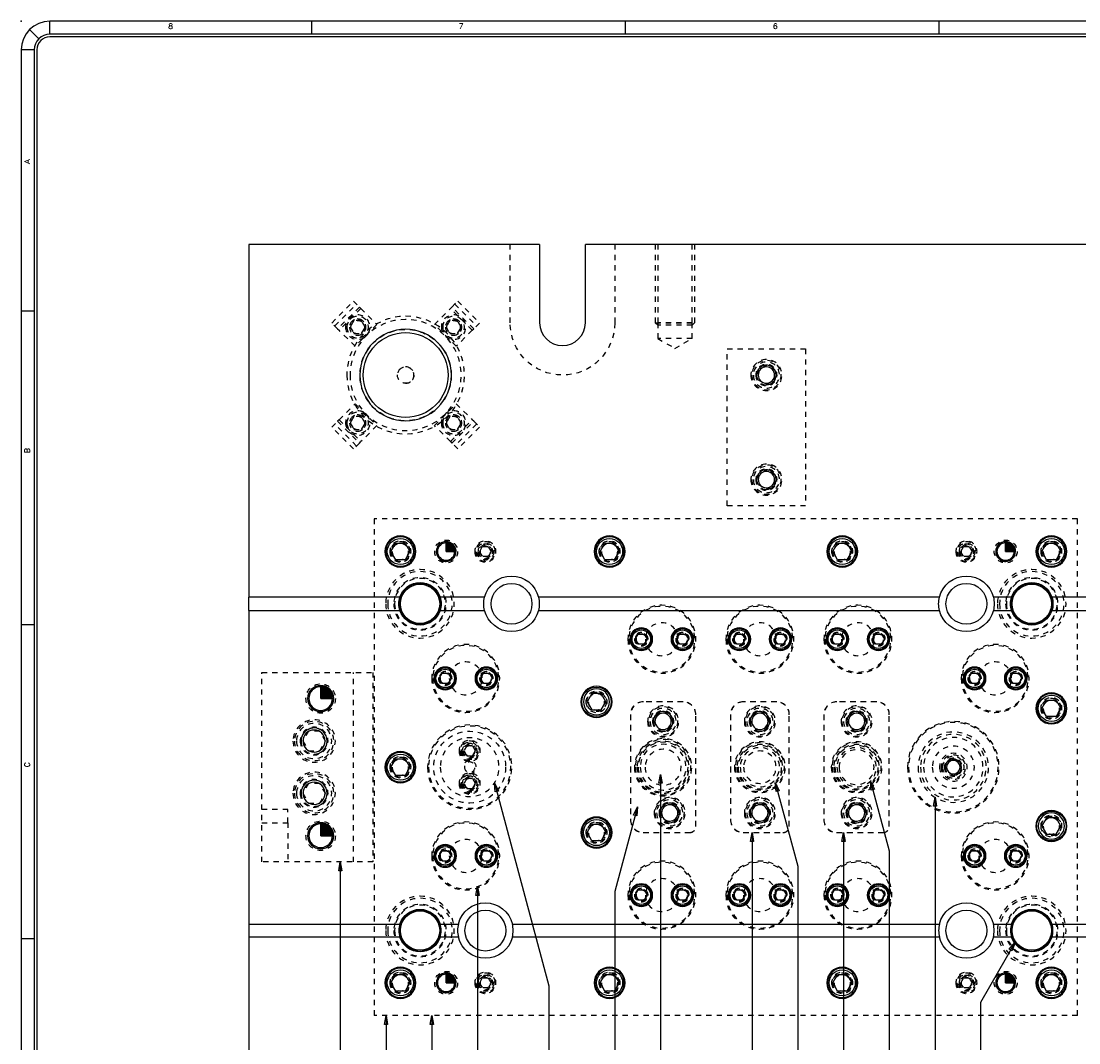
# Model space of a CAD drawing. Header units: inches. Extents: x 3 to 351, y 4 to 271.
# Tile 301 of 530: x 125 to 145, y 220 to 240. Entities that reach past the tile are written whole.
import ezdxf
from ezdxf.enums import TextEntityAlignment as Align

# ---------------------------------------------------------------- set-up
doc = ezdxf.new("R2010")
doc.units = ezdxf.units.IN
doc.header["$LTSCALE"] = 0.5
doc.header["$MEASUREMENT"] = 0
doc.linetypes.add('HIDDEN', pattern=[0.225, 0.15, -0.075])
for name, color, linetype in [('DSS', 7, 'Continuous'), ('DST', 7, 'Continuous'), ('MFB', 7, 'Continuous'), ('PLOTVIEW1', 7, 'Continuous')]:
    doc.layers.add(name, color=color, linetype=linetype)
doc.styles.add('VERO5-RomanD', font='romand__.ttf')

# ---------------------------------------------------------------- blocks, each defined once
blk = doc.blocks.new('ArrowheadClosed')
at = {"color": 0}
for p, q in [((0, 0), (-1, 0.18)), ((-1, 0.18), (-1, -0.18)), ((-1, -0.18), (0, 0))]:
    blk.add_line(p, q, dxfattribs=at)

msp = doc.modelspace()

# ---------------------------------------------------------------- linework, layer by layer
at = {"layer": 'DSS', "color": 56, "linetype": 'Continuous'}
for p, q in [((137.43, 225.341), (137.43, 212.853)), ((139.624, 225.185), (140.053, 223.583)), ((141.446, 225.213), (141.803, 223.881)), ((142.68, 224.904), (142.68, 212.853)), ((136.989, 224.719), (136.555, 223.099)), ((139.18, 224.228), (139.18, 212.853)), ((140.93, 224.228), (140.93, 212.853)), ((141.803, 223.881), (141.803, 212.853)), ((131.305, 223.666), (131.305, 212.853)), ((140.053, 223.583), (140.053, 212.853)), ((133.93, 223.193), (133.93, 212.853)), ((136.555, 223.099), (136.555, 212.853)), ((144.211, 222.128), (143.547, 220.978)), ((143.547, 220.978), (143.547, 212.853)), ((132.18, 220.728), (132.18, 212.853)), ((133.055, 220.728), (133.055, 212.853))]:
    msp.add_line(p, q, dxfattribs=at)
at = {"layer": 'DST', "color": 254, "linetype": 'Continuous'}
for p, q in [((135.118, 235.478), (129.555, 235.478)), ((129.555, 235.478), (129.555, 228.728)), ((135.118, 235.478), (135.118, 233.978)), ((135.993, 233.978), (135.993, 235.478)), ((153.118, 235.478), (135.993, 235.478)), ((132.444, 228.728), (129.555, 228.728)), ((129.555, 228.478), (129.555, 228.728)), ((134.064, 228.728), (133.217, 228.728)), ((142.764, 228.728), (135.097, 228.728)), ((144.144, 228.728), (143.797, 228.728)), ((145.944, 228.728), (144.917, 228.728)), ((129.555, 228.478), (132.444, 228.478)), ((129.555, 228.478), (129.555, 222.478)), ((133.217, 228.478), (134.064, 228.478)), ((135.097, 228.478), (142.764, 228.478)), ((143.797, 228.478), (144.144, 228.478)), ((144.917, 228.478), (145.944, 228.478)), ((129.555, 222.478), (132.444, 222.478)), ((129.555, 222.478), (129.555, 222.228)), ((133.217, 222.478), (133.564, 222.478)), ((134.597, 222.478), (142.764, 222.478)), ((143.797, 222.478), (144.144, 222.478)), ((144.917, 222.478), (145.944, 222.478)), ((129.555, 222.228), (129.555, 215.478)), ((132.444, 222.228), (129.555, 222.228)), ((133.564, 222.228), (133.217, 222.228)), ((142.764, 222.228), (134.597, 222.228)), ((144.144, 222.228), (143.797, 222.228)), ((145.944, 222.228), (144.917, 222.228))]:
    msp.add_line(p, q, dxfattribs=at)
at = {"layer": 'DST', "color": 254, "linetype": 'HIDDEN'}
for p, q in [((134.555, 233.978), (134.555, 235.478)), ((136.555, 235.478), (136.555, 233.978)), ((137.33, 235.478), (137.33, 233.978)), ((137.377, 235.478), (137.377, 233.978)), ((138.034, 233.978), (138.034, 235.478)), ((138.08, 235.478), (138.08, 233.978)), ((131.142, 233.974), (131.56, 234.392)), ((131.198, 233.918), (131.616, 234.336)), ((131.671, 234.28), (131.254, 233.863)), ((131.699, 234.252), (131.282, 233.835)), ((131.56, 234.392), (131.671, 234.28)), ((131.699, 234.252), (131.671, 234.28)), ((131.699, 234.252), (132.005, 233.946)), ((133.106, 233.946), (133.412, 234.252)), ((133.44, 234.28), (133.412, 234.252)), ((133.829, 233.835), (133.412, 234.252)), ((133.44, 234.28), (133.551, 234.392)), ((133.857, 233.863), (133.44, 234.28)), ((133.495, 234.336), (133.913, 233.918)), ((133.551, 234.392), (133.969, 233.974)), ((131.254, 233.863), (131.142, 233.974)), ((131.254, 233.863), (131.282, 233.835)), ((131.566, 234.02), (131.494, 233.895)), ((131.494, 233.895), (131.566, 233.77)), ((131.711, 234.02), (131.566, 234.02)), ((132.005, 233.946), (131.588, 233.529)), ((131.783, 233.895), (131.711, 234.02)), ((131.711, 233.77), (131.783, 233.895)), ((133.523, 233.529), (133.106, 233.946)), ((133.4, 234.02), (133.328, 233.895)), ((133.328, 233.895), (133.4, 233.77)), ((133.545, 234.02), (133.4, 234.02)), ((133.617, 233.895), (133.545, 234.02)), ((133.545, 233.77), (133.617, 233.895)), ((133.829, 233.835), (133.857, 233.863)), ((133.969, 233.974), (133.857, 233.863)), ((137.33, 233.978), (138.08, 233.978)), ((137.377, 233.932), (137.33, 233.978)), ((138.034, 233.978), (137.377, 233.978)), ((137.377, 233.978), (137.377, 233.678)), ((138.034, 233.932), (137.377, 233.932)), ((138.034, 233.678), (138.034, 233.978)), ((138.034, 233.932), (138.08, 233.978)), ((131.588, 233.529), (131.282, 233.835)), ((131.566, 233.77), (131.711, 233.77)), ((133.4, 233.77), (133.545, 233.77)), ((133.829, 233.835), (133.523, 233.529)), ((137.377, 233.678), (137.705, 233.489)), ((138.034, 233.678), (137.377, 233.678)), ((137.705, 233.489), (138.034, 233.678)), ((138.705, 230.478), (138.705, 233.478)), ((138.705, 233.478), (140.205, 233.478)), ((140.205, 233.478), (140.205, 230.478)), ((139.455, 233.159), (139.299, 233.069)), ((139.299, 233.069), (139.299, 232.888)), ((139.612, 233.069), (139.455, 233.159)), ((139.612, 232.888), (139.612, 233.069)), ((139.299, 232.888), (139.455, 232.798)), ((139.455, 232.798), (139.612, 232.888)), ((131.282, 232.122), (131.588, 232.428)), ((131.588, 232.428), (132.005, 232.011)), ((133.106, 232.011), (133.523, 232.428)), ((133.523, 232.428), (133.829, 232.122)), ((131.142, 231.983), (131.254, 232.094)), ((131.616, 231.621), (131.198, 232.039)), ((131.282, 232.122), (131.254, 232.094)), ((131.254, 232.094), (131.671, 231.677)), ((131.282, 232.122), (131.699, 231.705)), ((131.566, 232.186), (131.494, 232.061)), ((131.494, 232.061), (131.566, 231.936)), ((131.711, 232.186), (131.566, 232.186)), ((131.783, 232.061), (131.711, 232.186)), ((131.711, 231.936), (131.783, 232.061)), ((133.4, 232.186), (133.328, 232.061)), ((133.328, 232.061), (133.4, 231.936)), ((133.545, 232.186), (133.4, 232.186)), ((133.412, 231.705), (133.829, 232.122)), ((133.44, 231.677), (133.857, 232.094)), ((133.913, 232.039), (133.495, 231.621)), ((133.617, 232.061), (133.545, 232.186)), ((133.545, 231.936), (133.617, 232.061)), ((133.857, 232.094), (133.829, 232.122)), ((133.857, 232.094), (133.969, 231.983)), ((131.56, 231.565), (131.142, 231.983)), ((131.566, 231.936), (131.711, 231.936)), ((132.005, 232.011), (131.699, 231.705)), ((133.412, 231.705), (133.106, 232.011)), ((133.4, 231.936), (133.545, 231.936)), ((133.969, 231.983), (133.551, 231.565)), ((131.671, 231.677), (131.56, 231.565)), ((131.671, 231.677), (131.699, 231.705)), ((133.412, 231.705), (133.44, 231.677)), ((133.551, 231.565), (133.44, 231.677)), ((139.455, 231.159), (139.299, 231.069)), ((139.299, 231.069), (139.299, 230.888)), ((139.612, 231.069), (139.455, 231.159)), ((139.612, 230.888), (139.612, 231.069)), ((139.299, 230.888), (139.455, 230.798)), ((139.455, 230.798), (139.612, 230.888)), ((140.205, 230.478), (138.705, 230.478)), ((145.405, 230.228), (131.955, 230.228)), ((131.955, 230.228), (131.955, 220.728)), ((145.405, 220.728), (145.405, 230.228)), ((133.972, 229.603), (134.026, 229.697)), ((134.026, 229.51), (133.972, 229.603)), ((134.026, 229.697), (134.135, 229.697)), ((134.135, 229.697), (134.189, 229.603)), ((134.189, 229.603), (134.135, 229.51)), ((143.172, 229.603), (143.226, 229.697)), ((143.226, 229.51), (143.172, 229.603)), ((143.226, 229.697), (143.335, 229.697)), ((143.335, 229.697), (143.389, 229.603)), ((143.389, 229.603), (143.335, 229.51)), ((134.135, 229.51), (134.026, 229.51)), ((143.335, 229.51), (143.226, 229.51)), ((129.805, 223.666), (129.805, 227.291)), ((129.805, 227.291), (131.93, 227.291)), ((131.555, 223.666), (131.555, 227.291)), ((131.93, 227.291), (131.93, 223.666)), ((137.865, 226.728), (137.095, 226.728)), ((137.855, 226.728), (137.105, 226.728)), ((139.653, 226.728), (139.008, 226.728)), ((139.643, 226.728), (139.018, 226.728)), ((141.565, 226.728), (140.795, 226.728)), ((141.555, 226.728), (140.805, 226.728)), ((136.855, 226.488), (136.855, 224.468)), ((136.855, 226.478), (136.855, 224.478)), ((137.39, 226.51), (137.3, 226.353)), ((137.571, 226.51), (137.39, 226.51)), ((137.661, 226.353), (137.571, 226.51)), ((138.105, 224.343), (138.105, 226.488)), ((138.105, 224.353), (138.105, 226.478)), ((138.768, 226.488), (138.768, 224.468)), ((138.768, 226.478), (138.768, 224.478)), ((139.24, 226.51), (139.15, 226.353)), ((139.421, 226.51), (139.24, 226.51)), ((139.511, 226.353), (139.421, 226.51)), ((139.893, 224.343), (139.893, 226.488)), ((139.893, 224.353), (139.893, 226.478)), ((140.555, 226.488), (140.555, 224.468)), ((140.555, 226.478), (140.555, 224.478)), ((141.09, 226.51), (141, 226.353)), ((141.271, 226.51), (141.09, 226.51)), ((141.361, 226.353), (141.271, 226.51)), ((141.805, 224.343), (141.805, 226.488)), ((141.805, 224.353), (141.805, 226.478)), ((130.697, 226.166), (130.589, 225.978)), ((130.914, 226.166), (130.697, 226.166)), ((131.022, 225.978), (130.914, 226.166)), ((137.3, 226.353), (137.39, 226.197)), ((137.39, 226.197), (137.571, 226.197)), ((137.571, 226.197), (137.661, 226.353)), ((139.15, 226.353), (139.24, 226.197)), ((139.24, 226.197), (139.421, 226.197)), ((139.421, 226.197), (139.511, 226.353)), ((141, 226.353), (141.09, 226.197)), ((141.09, 226.197), (141.271, 226.197)), ((141.271, 226.197), (141.361, 226.353)), ((130.589, 225.978), (130.697, 225.791)), ((130.914, 225.791), (131.022, 225.978)), ((130.697, 225.791), (130.914, 225.791)), ((133.726, 225.885), (133.672, 225.791)), ((133.672, 225.791), (133.726, 225.697)), ((133.835, 225.885), (133.726, 225.885)), ((133.889, 225.791), (133.835, 225.885)), ((133.835, 225.697), (133.889, 225.791)), ((133.726, 225.697), (133.835, 225.697)), ((142.958, 225.603), (142.886, 225.478)), ((143.103, 225.603), (142.958, 225.603)), ((143.175, 225.478), (143.103, 225.603)), ((142.886, 225.478), (142.958, 225.353)), ((142.958, 225.353), (143.103, 225.353)), ((143.103, 225.353), (143.175, 225.478)), ((130.697, 225.166), (130.589, 224.978)), ((130.914, 225.166), (130.697, 225.166)), ((131.022, 224.978), (130.914, 225.166)), ((133.726, 225.26), (133.672, 225.166)), ((133.672, 225.166), (133.726, 225.072)), ((133.835, 225.26), (133.726, 225.26)), ((133.889, 225.166), (133.835, 225.26)), ((133.835, 225.072), (133.889, 225.166)), ((130.589, 224.978), (130.697, 224.791)), ((130.914, 224.791), (131.022, 224.978)), ((133.726, 225.072), (133.835, 225.072)), ((130.697, 224.791), (130.914, 224.791)), ((137.515, 224.76), (137.425, 224.603)), ((137.696, 224.76), (137.515, 224.76)), ((137.786, 224.603), (137.696, 224.76)), ((139.24, 224.76), (139.15, 224.603)), ((139.421, 224.76), (139.24, 224.76)), ((139.511, 224.603), (139.421, 224.76)), ((141.09, 224.76), (141, 224.603)), ((141.271, 224.76), (141.09, 224.76)), ((141.361, 224.603), (141.271, 224.76)), ((130.305, 224.666), (129.805, 224.666)), ((130.305, 224.416), (130.305, 224.666)), ((137.425, 224.603), (137.515, 224.447)), ((137.696, 224.447), (137.786, 224.603)), ((139.15, 224.603), (139.24, 224.447)), ((139.421, 224.447), (139.511, 224.603)), ((141, 224.603), (141.09, 224.447)), ((141.271, 224.447), (141.361, 224.603)), ((129.805, 224.416), (130.305, 224.416)), ((130.305, 224.416), (130.305, 223.666)), ((137.515, 224.447), (137.696, 224.447)), ((139.24, 224.447), (139.421, 224.447)), ((141.09, 224.447), (141.271, 224.447)), ((137.095, 224.228), (137.99, 224.228)), ((137.105, 224.228), (137.98, 224.228)), ((139.008, 224.228), (139.778, 224.228)), ((139.018, 224.228), (139.768, 224.228)), ((140.795, 224.228), (141.69, 224.228)), ((140.805, 224.228), (141.68, 224.228)), ((131.93, 223.666), (129.805, 223.666)), ((133.972, 221.353), (134.026, 221.447)), ((134.026, 221.26), (133.972, 221.353)), ((134.026, 221.447), (134.135, 221.447)), ((134.135, 221.447), (134.189, 221.353)), ((134.189, 221.353), (134.135, 221.26)), ((143.172, 221.353), (143.226, 221.447)), ((143.226, 221.26), (143.172, 221.353)), ((143.226, 221.447), (143.335, 221.447)), ((143.335, 221.447), (143.389, 221.353)), ((143.389, 221.353), (143.335, 221.26)), ((134.135, 221.26), (134.026, 221.26)), ((143.335, 221.26), (143.226, 221.26)), ((145.405, 220.728), (131.955, 220.728))]:
    msp.add_line(p, q, dxfattribs=at)
at = {"layer": 'DST', "color": 132, "linetype": 'Continuous'}
for p, q in [((132.275, 229.603), (132.365, 229.76)), ((132.365, 229.447), (132.275, 229.603)), ((132.365, 229.76), (132.546, 229.76)), ((132.546, 229.76), (132.636, 229.603)), ((132.636, 229.603), (132.546, 229.447)), ((136.275, 229.603), (136.365, 229.76)), ((136.365, 229.447), (136.275, 229.603)), ((136.365, 229.76), (136.546, 229.76)), ((136.546, 229.76), (136.636, 229.603)), ((136.636, 229.603), (136.546, 229.447)), ((140.725, 229.603), (140.815, 229.76)), ((140.815, 229.447), (140.725, 229.603)), ((140.815, 229.76), (140.996, 229.76)), ((140.996, 229.76), (141.086, 229.603)), ((141.086, 229.603), (140.996, 229.447)), ((144.725, 229.603), (144.815, 229.76)), ((144.815, 229.447), (144.725, 229.603)), ((144.815, 229.76), (144.996, 229.76)), ((144.996, 229.76), (145.086, 229.603)), ((145.086, 229.603), (144.996, 229.447)), ((132.546, 229.447), (132.365, 229.447)), ((136.546, 229.447), (136.365, 229.447)), ((140.996, 229.447), (140.815, 229.447)), ((144.996, 229.447), (144.815, 229.447)), ((136.948, 227.926), (137.005, 228.024)), ((137.005, 228.024), (137.119, 228.024)), ((137.119, 228.024), (137.175, 227.926)), ((137.736, 227.926), (137.792, 228.024)), ((137.792, 228.024), (137.906, 228.024)), ((137.906, 228.024), (137.963, 227.926)), ((138.823, 227.926), (138.88, 228.024)), ((138.88, 228.024), (138.994, 228.024)), ((138.994, 228.024), (139.05, 227.926)), ((139.611, 227.926), (139.667, 228.024)), ((139.667, 228.024), (139.781, 228.024)), ((139.781, 228.024), (139.838, 227.926)), ((140.698, 227.926), (140.755, 228.024)), ((140.755, 228.024), (140.869, 228.024)), ((140.869, 228.024), (140.925, 227.926)), ((141.486, 227.926), (141.542, 228.024)), ((141.542, 228.024), (141.656, 228.024)), ((141.656, 228.024), (141.713, 227.926)), ((137.005, 227.828), (136.948, 227.926)), ((137.119, 227.828), (137.005, 227.828)), ((137.175, 227.926), (137.119, 227.828)), ((137.792, 227.828), (137.736, 227.926)), ((137.906, 227.828), (137.792, 227.828)), ((137.963, 227.926), (137.906, 227.828)), ((138.88, 227.828), (138.823, 227.926)), ((138.994, 227.828), (138.88, 227.828)), ((139.05, 227.926), (138.994, 227.828)), ((139.667, 227.828), (139.611, 227.926)), ((139.781, 227.828), (139.667, 227.828)), ((139.838, 227.926), (139.781, 227.828)), ((140.755, 227.828), (140.698, 227.926)), ((140.869, 227.828), (140.755, 227.828)), ((140.925, 227.926), (140.869, 227.828)), ((141.542, 227.828), (141.486, 227.926)), ((141.656, 227.828), (141.542, 227.828)), ((141.713, 227.926), (141.656, 227.828)), ((133.198, 227.176), (133.255, 227.274)), ((133.255, 227.078), (133.198, 227.176)), ((133.255, 227.274), (133.369, 227.274)), ((133.369, 227.274), (133.425, 227.176)), ((133.425, 227.176), (133.369, 227.078)), ((133.986, 227.176), (134.042, 227.274)), ((134.042, 227.078), (133.986, 227.176)), ((134.042, 227.274), (134.156, 227.274)), ((134.156, 227.274), (134.213, 227.176)), ((134.213, 227.176), (134.156, 227.078)), ((143.323, 227.176), (143.38, 227.274)), ((143.38, 227.078), (143.323, 227.176)), ((143.38, 227.274), (143.494, 227.274)), ((143.494, 227.274), (143.55, 227.176)), ((143.55, 227.176), (143.494, 227.078)), ((144.111, 227.176), (144.167, 227.274)), ((144.167, 227.078), (144.111, 227.176)), ((144.167, 227.274), (144.281, 227.274)), ((144.281, 227.274), (144.338, 227.176)), ((144.338, 227.176), (144.281, 227.078)), ((133.369, 227.078), (133.255, 227.078)), ((134.156, 227.078), (134.042, 227.078)), ((143.494, 227.078), (143.38, 227.078)), ((144.281, 227.078), (144.167, 227.078)), ((136.115, 226.885), (136.025, 226.728)), ((136.296, 226.885), (136.115, 226.885)), ((136.386, 226.728), (136.296, 226.885)), ((136.025, 226.728), (136.115, 226.572)), ((136.115, 226.572), (136.296, 226.572)), ((136.296, 226.572), (136.386, 226.728)), ((144.725, 226.603), (144.815, 226.76)), ((144.815, 226.447), (144.725, 226.603)), ((144.815, 226.76), (144.996, 226.76)), ((144.996, 226.76), (145.086, 226.603)), ((145.086, 226.603), (144.996, 226.447)), ((144.996, 226.447), (144.815, 226.447)), ((132.275, 225.478), (132.365, 225.635)), ((132.365, 225.635), (132.546, 225.635)), ((132.546, 225.635), (132.636, 225.478)), ((132.365, 225.322), (132.275, 225.478)), ((132.636, 225.478), (132.546, 225.322)), ((132.546, 225.322), (132.365, 225.322)), ((136.025, 224.228), (136.115, 224.385)), ((136.115, 224.385), (136.296, 224.385)), ((136.296, 224.385), (136.386, 224.228)), ((144.815, 224.51), (144.725, 224.353)), ((144.725, 224.353), (144.815, 224.197)), ((144.996, 224.51), (144.815, 224.51)), ((145.086, 224.353), (144.996, 224.51)), ((144.996, 224.197), (145.086, 224.353)), ((136.115, 224.072), (136.025, 224.228)), ((136.386, 224.228), (136.296, 224.072)), ((144.815, 224.197), (144.996, 224.197)), ((136.296, 224.072), (136.115, 224.072)), ((133.198, 223.781), (133.255, 223.879)), ((133.255, 223.683), (133.198, 223.781)), ((133.255, 223.879), (133.369, 223.879)), ((133.369, 223.879), (133.425, 223.781)), ((133.425, 223.781), (133.369, 223.683)), ((133.986, 223.781), (134.042, 223.879)), ((134.042, 223.683), (133.986, 223.781)), ((134.042, 223.879), (134.156, 223.879)), ((134.156, 223.879), (134.213, 223.781)), ((134.213, 223.781), (134.156, 223.683)), ((143.323, 223.781), (143.38, 223.879)), ((143.38, 223.683), (143.323, 223.781)), ((143.38, 223.879), (143.494, 223.879)), ((143.494, 223.879), (143.55, 223.781)), ((143.55, 223.781), (143.494, 223.683)), ((144.111, 223.781), (144.167, 223.879)), ((144.167, 223.683), (144.111, 223.781)), ((144.167, 223.879), (144.281, 223.879)), ((144.281, 223.879), (144.338, 223.781)), ((144.338, 223.781), (144.281, 223.683)), ((133.369, 223.683), (133.255, 223.683)), ((134.156, 223.683), (134.042, 223.683)), ((143.494, 223.683), (143.38, 223.683)), ((144.281, 223.683), (144.167, 223.683)), ((136.948, 223.031), (137.005, 223.129)), ((137.005, 223.129), (137.119, 223.129)), ((137.119, 223.129), (137.175, 223.031)), ((137.736, 223.031), (137.792, 223.129)), ((137.792, 223.129), (137.906, 223.129)), ((137.906, 223.129), (137.963, 223.031)), ((138.823, 223.031), (138.88, 223.129)), ((138.88, 223.129), (138.994, 223.129)), ((138.994, 223.129), (139.05, 223.031)), ((139.611, 223.031), (139.667, 223.129)), ((139.667, 223.129), (139.781, 223.129)), ((139.781, 223.129), (139.838, 223.031)), ((140.698, 223.031), (140.755, 223.129)), ((140.755, 223.129), (140.869, 223.129)), ((140.869, 223.129), (140.925, 223.031)), ((141.486, 223.031), (141.542, 223.129)), ((141.542, 223.129), (141.656, 223.129)), ((141.656, 223.129), (141.713, 223.031)), ((137.005, 222.933), (136.948, 223.031)), ((137.119, 222.933), (137.005, 222.933)), ((137.175, 223.031), (137.119, 222.933)), ((137.792, 222.933), (137.736, 223.031)), ((137.906, 222.933), (137.792, 222.933)), ((137.963, 223.031), (137.906, 222.933)), ((138.88, 222.933), (138.823, 223.031)), ((138.994, 222.933), (138.88, 222.933)), ((139.05, 223.031), (138.994, 222.933)), ((139.667, 222.933), (139.611, 223.031)), ((139.781, 222.933), (139.667, 222.933)), ((139.838, 223.031), (139.781, 222.933)), ((140.755, 222.933), (140.698, 223.031)), ((140.869, 222.933), (140.755, 222.933)), ((140.925, 223.031), (140.869, 222.933)), ((141.542, 222.933), (141.486, 223.031)), ((141.656, 222.933), (141.542, 222.933)), ((141.713, 223.031), (141.656, 222.933)), ((132.275, 221.353), (132.365, 221.51)), ((132.365, 221.51), (132.546, 221.51)), ((132.546, 221.51), (132.636, 221.353)), ((136.275, 221.353), (136.365, 221.51)), ((136.365, 221.51), (136.546, 221.51)), ((136.546, 221.51), (136.636, 221.353)), ((140.725, 221.353), (140.815, 221.51)), ((140.815, 221.51), (140.996, 221.51)), ((140.996, 221.51), (141.086, 221.353)), ((144.725, 221.353), (144.815, 221.51)), ((144.815, 221.51), (144.996, 221.51)), ((144.996, 221.51), (145.086, 221.353)), ((132.365, 221.197), (132.275, 221.353)), ((132.636, 221.353), (132.546, 221.197)), ((136.365, 221.197), (136.275, 221.353)), ((136.636, 221.353), (136.546, 221.197)), ((140.815, 221.197), (140.725, 221.353)), ((141.086, 221.353), (140.996, 221.197)), ((144.815, 221.197), (144.725, 221.353)), ((145.086, 221.353), (144.996, 221.197)), ((132.546, 221.197), (132.365, 221.197)), ((136.546, 221.197), (136.365, 221.197)), ((140.996, 221.197), (140.815, 221.197)), ((144.996, 221.197), (144.815, 221.197))]:
    msp.add_line(p, q, dxfattribs=at)
at = {"layer": 'DST', "color": 100, "linetype": 'Continuous'}
for p, q in [((133.33, 229.603), (133.33, 229.791)), ((133.33, 229.603), (133.347, 229.79)), ((133.33, 229.603), (133.363, 229.788)), ((133.33, 229.603), (133.379, 229.785)), ((133.33, 229.603), (133.395, 229.78)), ((133.33, 229.603), (133.41, 229.773)), ((133.33, 229.603), (133.424, 229.766)), ((133.33, 229.603), (133.438, 229.757)), ((133.33, 229.603), (133.451, 229.747)), ((133.33, 229.603), (133.463, 229.736)), ((133.33, 229.603), (133.474, 229.724)), ((133.33, 229.603), (133.484, 229.711)), ((133.33, 229.603), (133.493, 229.697)), ((133.33, 229.603), (133.5, 229.683)), ((133.33, 229.603), (133.507, 229.668)), ((133.33, 229.603), (133.512, 229.652)), ((133.33, 229.603), (133.515, 229.636)), ((133.33, 229.603), (133.517, 229.62)), ((133.33, 229.603), (133.518, 229.603)), ((144.03, 229.603), (144.03, 229.791)), ((144.03, 229.603), (144.047, 229.79)), ((144.03, 229.603), (144.063, 229.788)), ((144.03, 229.603), (144.079, 229.785)), ((144.03, 229.603), (144.095, 229.78)), ((144.03, 229.603), (144.11, 229.773)), ((144.03, 229.603), (144.124, 229.766)), ((144.03, 229.603), (144.138, 229.757)), ((144.03, 229.603), (144.151, 229.747)), ((144.03, 229.603), (144.163, 229.736)), ((144.03, 229.603), (144.174, 229.724)), ((144.03, 229.603), (144.184, 229.711)), ((144.03, 229.603), (144.193, 229.697)), ((144.03, 229.603), (144.2, 229.683)), ((144.03, 229.603), (144.207, 229.668)), ((144.03, 229.603), (144.212, 229.652)), ((144.03, 229.603), (144.215, 229.636)), ((144.03, 229.603), (144.217, 229.62)), ((144.03, 229.603), (144.218, 229.603)), ((130.93, 226.791), (130.93, 227.041)), ((130.93, 226.791), (130.952, 227.04)), ((130.93, 226.791), (130.974, 227.037)), ((130.93, 226.791), (130.995, 227.032)), ((130.93, 226.791), (131.016, 227.026)), ((130.93, 226.791), (131.036, 227.018)), ((130.93, 226.791), (131.055, 227.007)), ((130.93, 226.791), (131.074, 226.996)), ((130.93, 226.791), (131.091, 226.982)), ((130.93, 226.791), (131.107, 226.968)), ((130.93, 226.791), (131.122, 226.952)), ((130.93, 226.791), (131.135, 226.934)), ((130.93, 226.791), (131.147, 226.916)), ((130.93, 226.791), (131.157, 226.897)), ((130.93, 226.791), (131.165, 226.876)), ((130.93, 226.791), (131.172, 226.856)), ((130.93, 226.791), (131.177, 226.834)), ((130.93, 226.791), (131.18, 226.813)), ((130.93, 226.791), (131.18, 226.791)), ((130.93, 224.166), (130.93, 224.416)), ((130.93, 224.166), (130.952, 224.415)), ((130.93, 224.166), (130.974, 224.412)), ((130.93, 224.166), (130.995, 224.407)), ((130.93, 224.166), (131.016, 224.401)), ((130.93, 224.166), (131.036, 224.393)), ((130.93, 224.166), (131.055, 224.382)), ((130.93, 224.166), (131.074, 224.371)), ((130.93, 224.166), (131.091, 224.357)), ((130.93, 224.166), (131.107, 224.343)), ((130.93, 224.166), (131.122, 224.327)), ((130.93, 224.166), (131.135, 224.309)), ((130.93, 224.166), (131.147, 224.291)), ((130.93, 224.166), (131.157, 224.272)), ((130.93, 224.166), (131.165, 224.251)), ((130.93, 224.166), (131.172, 224.231)), ((130.93, 224.166), (131.177, 224.209)), ((130.93, 224.166), (131.18, 224.188)), ((130.93, 224.166), (131.18, 224.166)), ((133.33, 221.353), (133.33, 221.541)), ((133.33, 221.353), (133.347, 221.54)), ((133.33, 221.353), (133.363, 221.538)), ((133.33, 221.353), (133.379, 221.535)), ((133.33, 221.353), (133.395, 221.53)), ((133.33, 221.353), (133.41, 221.523)), ((133.33, 221.353), (133.424, 221.516)), ((133.33, 221.353), (133.438, 221.507)), ((144.03, 221.353), (144.03, 221.541)), ((144.03, 221.353), (144.047, 221.54)), ((144.03, 221.353), (144.063, 221.538)), ((144.03, 221.353), (144.079, 221.535)), ((144.03, 221.353), (144.095, 221.53)), ((144.03, 221.353), (144.11, 221.523)), ((144.03, 221.353), (144.124, 221.516)), ((144.03, 221.353), (144.138, 221.507)), ((133.33, 221.353), (133.451, 221.497)), ((133.33, 221.353), (133.463, 221.486)), ((133.33, 221.353), (133.474, 221.474)), ((133.33, 221.353), (133.484, 221.461)), ((133.33, 221.353), (133.493, 221.447)), ((133.33, 221.353), (133.5, 221.433)), ((133.33, 221.353), (133.507, 221.418)), ((133.33, 221.353), (133.512, 221.402)), ((133.33, 221.353), (133.515, 221.386)), ((133.33, 221.353), (133.517, 221.37)), ((133.33, 221.353), (133.518, 221.353)), ((144.03, 221.353), (144.151, 221.497)), ((144.03, 221.353), (144.163, 221.486)), ((144.03, 221.353), (144.174, 221.474)), ((144.03, 221.353), (144.184, 221.461)), ((144.03, 221.353), (144.193, 221.447)), ((144.03, 221.353), (144.2, 221.433)), ((144.03, 221.353), (144.207, 221.418)), ((144.03, 221.353), (144.212, 221.402)), ((144.03, 221.353), (144.215, 221.386)), ((144.03, 221.353), (144.217, 221.37)), ((144.03, 221.353), (144.218, 221.353))]:
    msp.add_line(p, q, dxfattribs=at)
at = {"layer": 'DST', "color": 254, "linetype": 'HIDDEN', "extrusion": (0, 0, -1)}
for centre, radius in [((-131.638, 233.895), 0.234), ((-132.555, 232.978), 1.125), ((-131.638, 233.895), 0.207), ((-131.638, 233.895), 0.156), ((-133.472, 233.895), 0.234), ((-133.472, 233.895), 0.207), ((-133.472, 233.895), 0.156), ((-132.555, 232.978), 1.063), ((-139.455, 232.978), 0.297), ((-139.455, 232.978), 0.281), ((-139.455, 232.978), 0.25), ((-139.455, 232.978), 0.203), ((-139.455, 232.978), 0.188), ((-131.638, 232.061), 0.234), ((-131.638, 232.061), 0.207), ((-133.472, 232.061), 0.234), ((-133.472, 232.061), 0.207), ((-131.638, 232.061), 0.156), ((-133.472, 232.061), 0.156), ((-139.455, 230.978), 0.297), ((-139.455, 230.978), 0.281), ((-139.455, 230.978), 0.25), ((-139.455, 230.978), 0.203), ((-139.455, 230.978), 0.188), ((-132.455, 229.603), 0.203), ((-134.08, 229.603), 0.203), ((-136.455, 229.603), 0.203), ((-140.905, 229.603), 0.203), ((-143.28, 229.603), 0.203), ((-144.905, 229.603), 0.203), ((-132.455, 229.603), 0.188), ((-132.455, 229.603), 0.156), ((-133.33, 229.603), 0.19), ((-134.08, 229.603), 0.188), ((-134.08, 229.603), 0.141), ((-134.08, 229.603), 0.125), ((-134.08, 229.603), 0.1), ((-136.455, 229.603), 0.188), ((-136.455, 229.603), 0.156), ((-140.905, 229.603), 0.188), ((-140.905, 229.603), 0.156), ((-143.28, 229.603), 0.188), ((-143.28, 229.603), 0.141), ((-143.28, 229.603), 0.125), ((-143.28, 229.603), 0.1), ((-144.03, 229.603), 0.19), ((-144.905, 229.603), 0.188), ((-144.905, 229.603), 0.156), ((-132.83, 228.603), 0.656), ((-132.83, 228.603), 0.617), ((-144.53, 228.603), 0.656), ((-144.53, 228.603), 0.617), ((-132.83, 228.603), 0.501), ((-132.83, 228.603), 0.501), ((-132.83, 228.603), 0.486), ((-144.53, 228.603), 0.501), ((-144.53, 228.603), 0.501), ((-144.53, 228.603), 0.486), ((-137.455, 227.926), 0.65), ((-137.455, 227.926), 0.63), ((-139.33, 227.926), 0.65), ((-139.33, 227.926), 0.63), ((-141.205, 227.926), 0.65), ((-141.205, 227.926), 0.63), ((-137.455, 227.926), 0.315), ((-139.33, 227.926), 0.315), ((-141.205, 227.926), 0.315), ((-137.062, 227.926), 0.13), ((-137.062, 227.926), 0.118), ((-137.062, 227.926), 0.0984), ((-137.849, 227.926), 0.13), ((-137.849, 227.926), 0.118), ((-137.849, 227.926), 0.0984), ((-138.937, 227.926), 0.13), ((-138.937, 227.926), 0.118), ((-138.937, 227.926), 0.0984), ((-139.724, 227.926), 0.13), ((-139.724, 227.926), 0.118), ((-139.724, 227.926), 0.0984), ((-140.812, 227.926), 0.13), ((-140.812, 227.926), 0.118), ((-140.812, 227.926), 0.0984), ((-141.599, 227.926), 0.13), ((-141.599, 227.926), 0.118), ((-141.599, 227.926), 0.0984), ((-133.705, 227.176), 0.65), ((-133.705, 227.176), 0.63), ((-143.83, 227.176), 0.65), ((-143.83, 227.176), 0.63), ((-133.705, 227.176), 0.315), ((-143.83, 227.176), 0.315), ((-133.312, 227.176), 0.13), ((-133.312, 227.176), 0.118), ((-133.312, 227.176), 0.0984), ((-134.099, 227.176), 0.13), ((-134.099, 227.176), 0.118), ((-134.099, 227.176), 0.0984), ((-143.437, 227.176), 0.13), ((-143.437, 227.176), 0.118), ((-143.437, 227.176), 0.0984), ((-144.224, 227.176), 0.13), ((-144.224, 227.176), 0.118), ((-144.224, 227.176), 0.0984), ((-136.205, 226.728), 0.203), ((-136.205, 226.728), 0.156), ((-144.905, 226.603), 0.203), ((-144.905, 226.603), 0.188), ((-137.48, 226.353), 0.297), ((-137.48, 226.353), 0.281), ((-137.48, 226.353), 0.25), ((-139.33, 226.353), 0.297), ((-139.33, 226.353), 0.281), ((-139.33, 226.353), 0.25), ((-141.18, 226.353), 0.297), ((-141.18, 226.353), 0.281), ((-141.18, 226.353), 0.25), ((-144.905, 226.603), 0.156), ((-130.805, 225.978), 0.406), ((-137.48, 226.353), 0.203), ((-137.48, 226.353), 0.188), ((-139.33, 226.353), 0.203), ((-139.33, 226.353), 0.188), ((-141.18, 226.353), 0.203), ((-141.18, 226.353), 0.188), ((-130.805, 225.978), 0.375), ((-130.805, 225.978), 0.336), ((-130.805, 225.978), 0.266), ((-130.805, 225.978), 0.25), ((-133.78, 225.478), 0.807), ((-133.78, 225.478), 0.807), ((-133.78, 225.478), 0.787), ((-143.03, 225.478), 0.875), ((-143.03, 225.478), 0.875), ((-143.03, 225.478), 0.857), ((-133.78, 225.478), 0.562), ((-133.78, 225.791), 0.203), ((-133.78, 225.791), 0.188), ((-137.48, 225.478), 0.548), ((-137.48, 225.478), 0.531), ((-137.48, 225.478), 0.497), ((-137.48, 225.478), 0.477), ((-139.33, 225.478), 0.485), ((-141.18, 225.478), 0.485), ((-143.03, 225.478), 0.673), ((-143.03, 225.478), 0.628), ((-143.03, 225.478), 0.568), ((-133.78, 225.791), 0.163), ((-133.78, 225.791), 0.141), ((-133.78, 225.791), 0.125), ((-137.48, 225.478), 0.438), ((-137.48, 225.478), 0.343), ((-139.33, 225.478), 0.469), ((-139.33, 225.478), 0.435), ((-139.33, 225.478), 0.415), ((-139.33, 225.478), 0.375), ((-139.33, 225.478), 0.31), ((-141.18, 225.478), 0.469), ((-141.18, 225.478), 0.435), ((-141.18, 225.478), 0.415), ((-141.18, 225.478), 0.375), ((-141.18, 225.478), 0.334), ((-143.03, 225.478), 0.402), ((-132.455, 225.478), 0.203), ((-132.455, 225.478), 0.188), ((-132.455, 225.478), 0.156), ((-133.78, 225.478), 0.1), ((-143.03, 225.478), 0.266), ((-143.03, 225.478), 0.234), ((-143.03, 225.478), 0.207), ((-143.03, 225.478), 0.172), ((-143.03, 225.478), 0.156), ((-130.805, 224.978), 0.406), ((-130.805, 224.978), 0.375), ((-133.78, 225.166), 0.203), ((-133.78, 225.166), 0.188), ((-130.805, 224.978), 0.336), ((-130.805, 224.978), 0.266), ((-130.805, 224.978), 0.25), ((-133.78, 225.166), 0.163), ((-133.78, 225.166), 0.141), ((-133.78, 225.166), 0.125), ((-137.605, 224.603), 0.297), ((-137.605, 224.603), 0.281), ((-137.605, 224.603), 0.25), ((-137.605, 224.603), 0.203), ((-137.605, 224.603), 0.188), ((-139.33, 224.603), 0.297), ((-139.33, 224.603), 0.281), ((-139.33, 224.603), 0.25), ((-139.33, 224.603), 0.203), ((-139.33, 224.603), 0.188), ((-141.18, 224.603), 0.297), ((-141.18, 224.603), 0.281), ((-141.18, 224.603), 0.25), ((-141.18, 224.603), 0.203), ((-141.18, 224.603), 0.188), ((-144.905, 224.353), 0.203), ((-133.705, 223.781), 0.65), ((-133.705, 223.781), 0.63), ((-136.205, 224.228), 0.203), ((-136.205, 224.228), 0.188), ((-136.205, 224.228), 0.156), ((-143.83, 223.781), 0.65), ((-143.83, 223.781), 0.63), ((-144.905, 224.353), 0.156), ((-133.705, 223.781), 0.315), ((-143.83, 223.781), 0.315), ((-133.312, 223.781), 0.13), ((-133.312, 223.781), 0.118), ((-133.312, 223.781), 0.0984), ((-134.099, 223.781), 0.13), ((-134.099, 223.781), 0.118), ((-134.099, 223.781), 0.0984), ((-143.437, 223.781), 0.13), ((-143.437, 223.781), 0.118), ((-143.437, 223.781), 0.0984), ((-144.224, 223.781), 0.13), ((-144.224, 223.781), 0.118), ((-144.224, 223.781), 0.0984), ((-137.455, 223.031), 0.65), ((-137.455, 223.031), 0.63), ((-139.33, 223.031), 0.65), ((-139.33, 223.031), 0.63), ((-141.205, 223.031), 0.65), ((-141.205, 223.031), 0.63), ((-137.455, 223.031), 0.315), ((-139.33, 223.031), 0.315), ((-141.205, 223.031), 0.315), ((-137.062, 223.031), 0.13), ((-137.062, 223.031), 0.118), ((-137.062, 223.031), 0.0984), ((-137.849, 223.031), 0.13), ((-137.849, 223.031), 0.118), ((-137.849, 223.031), 0.0984), ((-138.937, 223.031), 0.13), ((-138.937, 223.031), 0.118), ((-138.937, 223.031), 0.0984), ((-139.724, 223.031), 0.13), ((-139.724, 223.031), 0.118), ((-139.724, 223.031), 0.0984), ((-140.812, 223.031), 0.13), ((-140.812, 223.031), 0.118), ((-140.812, 223.031), 0.0984), ((-141.599, 223.031), 0.13), ((-141.599, 223.031), 0.118), ((-141.599, 223.031), 0.0984), ((-132.83, 222.353), 0.656), ((-132.83, 222.353), 0.617), ((-144.53, 222.353), 0.656), ((-144.53, 222.353), 0.617), ((-132.83, 222.353), 0.501), ((-132.83, 222.353), 0.501), ((-132.83, 222.353), 0.486), ((-144.53, 222.353), 0.501), ((-144.53, 222.353), 0.501), ((-144.53, 222.353), 0.486), ((-132.455, 221.353), 0.203), ((-132.455, 221.353), 0.188), ((-132.455, 221.353), 0.156), ((-133.33, 221.353), 0.19), ((-134.08, 221.353), 0.203), ((-134.08, 221.353), 0.188), ((-136.455, 221.353), 0.203), ((-136.455, 221.353), 0.188), ((-136.455, 221.353), 0.156), ((-140.905, 221.353), 0.203), ((-140.905, 221.353), 0.188), ((-140.905, 221.353), 0.156), ((-143.28, 221.353), 0.203), ((-143.28, 221.353), 0.188), ((-144.03, 221.353), 0.19), ((-144.905, 221.353), 0.203), ((-144.905, 221.353), 0.188), ((-144.905, 221.353), 0.156), ((-134.08, 221.353), 0.141), ((-134.08, 221.353), 0.125), ((-134.08, 221.353), 0.1), ((-143.28, 221.353), 0.141), ((-143.28, 221.353), 0.125), ((-143.28, 221.353), 0.1)]:
    msp.add_circle(centre, radius, dxfattribs=at)
at = {"layer": 'DST', "color": 254, "linetype": 'HIDDEN'}
for centre, radius in [((131.638, 233.895), 0.129), ((132.555, 232.978), 0.874), ((133.472, 233.895), 0.129), ((132.555, 232.978), 0.158), ((131.638, 232.061), 0.129), ((133.472, 232.061), 0.129), ((133.33, 229.603), 0.219), ((144.03, 229.603), 0.219), ((134.08, 229.603), 0.163), ((143.28, 229.603), 0.163), ((130.93, 226.791), 0.281), ((136.205, 226.728), 0.188), ((133.78, 225.478), 0.688), ((133.78, 225.791), 0.1), ((133.78, 225.166), 0.1), ((144.905, 224.353), 0.188), ((130.93, 224.166), 0.281), ((133.33, 221.353), 0.219), ((134.08, 221.353), 0.163), ((143.28, 221.353), 0.163), ((144.03, 221.353), 0.219)]:
    msp.add_circle(centre, radius, dxfattribs=at)
at = {"layer": 'DST', "color": 254, "linetype": 'Continuous', "extrusion": (0, 0, -1)}
for centre, radius in [((-132.555, 232.978), 0.875), ((-139.455, 232.978), 0.156), ((-139.455, 230.978), 0.156), ((-132.455, 229.603), 0.297), ((-136.455, 229.603), 0.297), ((-140.905, 229.603), 0.297), ((-144.905, 229.603), 0.297), ((-133.33, 229.603), 0.188), ((-144.03, 229.603), 0.188), ((-137.062, 227.926), 0.217), ((-137.849, 227.926), 0.217), ((-138.937, 227.926), 0.217), ((-139.724, 227.926), 0.217), ((-140.812, 227.926), 0.217), ((-141.599, 227.926), 0.217), ((-133.312, 227.176), 0.217), ((-134.099, 227.176), 0.217), ((-143.437, 227.176), 0.217), ((-144.224, 227.176), 0.217), ((-130.93, 226.791), 0.25), ((-136.205, 226.728), 0.297), ((-144.905, 226.603), 0.297), ((-137.48, 226.353), 0.156), ((-139.33, 226.353), 0.156), ((-141.18, 226.353), 0.156), ((-130.805, 225.978), 0.211), ((-132.455, 225.478), 0.297), ((-143.03, 225.478), 0.129), ((-130.805, 224.978), 0.211), ((-137.605, 224.603), 0.156), ((-139.33, 224.603), 0.156), ((-141.18, 224.603), 0.156), ((-144.905, 224.353), 0.297), ((-130.93, 224.166), 0.25), ((-136.205, 224.228), 0.297), ((-133.312, 223.781), 0.217), ((-134.099, 223.781), 0.217), ((-143.437, 223.781), 0.217), ((-144.224, 223.781), 0.217), ((-137.062, 223.031), 0.217), ((-137.849, 223.031), 0.217), ((-138.937, 223.031), 0.217), ((-139.724, 223.031), 0.217), ((-140.812, 223.031), 0.217), ((-141.599, 223.031), 0.217), ((-132.455, 221.353), 0.297), ((-133.33, 221.353), 0.188), ((-136.455, 221.353), 0.297), ((-140.905, 221.353), 0.297), ((-144.03, 221.353), 0.188), ((-144.905, 221.353), 0.297)]:
    msp.add_circle(centre, radius, dxfattribs=at)
at = {"layer": 'DST', "color": 136, "linetype": 'Continuous'}
msp.add_circle((132.555, 232.978), 0.812, dxfattribs=at)
at = {"layer": 'DST', "color": 132, "linetype": 'Continuous', "extrusion": (0, 0, -1)}
for centre, radius in [((-132.455, 229.603), 0.281), ((-136.455, 229.603), 0.281), ((-140.905, 229.603), 0.281), ((-144.905, 229.603), 0.281), ((-137.062, 227.926), 0.197), ((-137.849, 227.926), 0.197), ((-138.937, 227.926), 0.197), ((-139.724, 227.926), 0.197), ((-140.812, 227.926), 0.197), ((-141.599, 227.926), 0.197), ((-133.312, 227.176), 0.197), ((-134.099, 227.176), 0.197), ((-143.437, 227.176), 0.197), ((-144.224, 227.176), 0.197), ((-136.205, 226.728), 0.25), ((-144.905, 226.603), 0.281), ((-132.455, 225.478), 0.281), ((-144.905, 224.353), 0.25), ((-136.205, 224.228), 0.281), ((-133.312, 223.781), 0.197), ((-134.099, 223.781), 0.197), ((-143.437, 223.781), 0.197), ((-144.224, 223.781), 0.197), ((-137.062, 223.031), 0.197), ((-137.849, 223.031), 0.197), ((-138.937, 223.031), 0.197), ((-139.724, 223.031), 0.197), ((-140.812, 223.031), 0.197), ((-141.599, 223.031), 0.197), ((-132.455, 221.353), 0.281), ((-136.455, 221.353), 0.281), ((-140.905, 221.353), 0.281), ((-144.905, 221.353), 0.281)]:
    msp.add_circle(centre, radius, dxfattribs=at)
at = {"layer": 'DST', "color": 132, "linetype": 'Continuous'}
for centre, radius in [((132.455, 229.603), 0.25), ((136.455, 229.603), 0.25), ((140.905, 229.603), 0.25), ((144.905, 229.603), 0.25), ((137.062, 227.926), 0.177), ((137.849, 227.926), 0.177), ((138.937, 227.926), 0.177), ((139.724, 227.926), 0.177), ((140.812, 227.926), 0.177), ((141.599, 227.926), 0.177), ((133.312, 227.176), 0.177), ((134.099, 227.176), 0.177), ((143.437, 227.176), 0.177), ((144.224, 227.176), 0.177), ((136.205, 226.728), 0.281), ((144.905, 226.603), 0.25), ((132.455, 225.478), 0.25), ((144.905, 224.353), 0.281), ((136.205, 224.228), 0.25), ((133.312, 223.781), 0.177), ((134.099, 223.781), 0.177), ((143.437, 223.781), 0.177), ((144.224, 223.781), 0.177), ((137.062, 223.031), 0.177), ((137.849, 223.031), 0.177), ((138.937, 223.031), 0.177), ((139.724, 223.031), 0.177), ((140.812, 223.031), 0.177), ((141.599, 223.031), 0.177), ((132.455, 221.353), 0.25), ((136.455, 221.353), 0.25), ((140.905, 221.353), 0.25), ((144.905, 221.353), 0.25)]:
    msp.add_circle(centre, radius, dxfattribs=at)
at = {"layer": 'DST', "color": 136, "linetype": 'Continuous', "extrusion": (0, 0, -1)}
for centre, radius in [((-133.33, 229.603), 0.166), ((-144.03, 229.603), 0.166), ((-130.93, 226.791), 0.226), ((-130.93, 224.166), 0.226), ((-133.33, 221.353), 0.166), ((-144.03, 221.353), 0.166)]:
    msp.add_circle(centre, radius, dxfattribs=at)
at = {"layer": 'DST', "color": 9, "linetype": 'Continuous', "extrusion": (0, 0, -1)}
for centre in [(-132.83, 228.603), (-144.53, 228.603), (-132.83, 222.353), (-144.53, 222.353)]:
    msp.add_circle(centre, 0.391, dxfattribs=at)
at = {"layer": 'DST', "color": 254, "linetype": 'Continuous'}
for centre in [(134.58, 228.603), (143.28, 228.603), (134.08, 222.353), (143.28, 222.353)]:
    msp.add_circle(centre, 0.391, dxfattribs=at)
at = {"layer": 'DST', "color": 9, "linetype": 'Continuous'}
for centre in [(132.83, 228.603), (144.53, 228.603), (132.83, 222.353), (144.53, 222.353)]:
    msp.add_circle(centre, 0.376, dxfattribs=at)
at = {"layer": 'DST', "color": 254, "linetype": 'HIDDEN'}
for centre, radius, start, end in [((131.638, 233.895), 0.156, 270, 180), ((133.472, 233.895), 0.156, 270, 180), ((132.555, 232.978), 0.158, 270, 180), ((131.638, 232.061), 0.156, 270, 180), ((133.472, 232.061), 0.156, 270, 180), ((134.08, 229.603), 0.125, 270, 180), ((143.28, 229.603), 0.125, 270, 180), ((137.062, 227.926), 0.118, 270, 180), ((137.849, 227.926), 0.118, 270, 180), ((138.937, 227.926), 0.118, 270, 180), ((139.724, 227.926), 0.118, 270, 180), ((140.812, 227.926), 0.118, 270, 180), ((141.599, 227.926), 0.118, 270, 180), ((133.312, 227.176), 0.118, 270, 180), ((134.099, 227.176), 0.118, 270, 180), ((143.437, 227.176), 0.118, 270, 180), ((144.224, 227.176), 0.118, 270, 180), ((137.095, 226.488), 0.24, 90, 180), ((137.105, 226.478), 0.25, 90, 180), ((137.855, 226.478), 0.25, 0, 90), ((137.865, 226.488), 0.24, 0, 90), ((139.008, 226.488), 0.24, 90, 180), ((139.018, 226.478), 0.25, 90, 180), ((139.643, 226.478), 0.25, 0, 90), ((139.653, 226.488), 0.24, 0, 90), ((140.795, 226.488), 0.24, 90, 180), ((140.805, 226.478), 0.25, 90, 180), ((141.555, 226.478), 0.25, 0, 90), ((141.565, 226.488), 0.24, 0, 90), ((133.78, 225.791), 0.125, 270, 180), ((133.78, 225.478), 0.125, 270, 180), ((133.78, 225.166), 0.125, 270, 180), ((137.105, 224.478), 0.25, 180, 270), ((137.095, 224.468), 0.24, 180, 270), ((137.98, 224.353), 0.125, 270, 0), ((137.99, 224.343), 0.115, 270, 0), ((139.018, 224.478), 0.25, 180, 270), ((139.008, 224.468), 0.24, 180, 270), ((139.768, 224.353), 0.125, 270, 0), ((139.778, 224.343), 0.115, 270, 0), ((140.805, 224.478), 0.25, 180, 270), ((140.795, 224.468), 0.24, 180, 270), ((141.68, 224.353), 0.125, 270, 0), ((141.69, 224.343), 0.115, 270, 0), ((133.312, 223.781), 0.118, 270, 180), ((134.099, 223.781), 0.118, 270, 180), ((143.437, 223.781), 0.118, 270, 180), ((144.224, 223.781), 0.118, 270, 180), ((137.062, 223.031), 0.118, 270, 180), ((137.849, 223.031), 0.118, 270, 180), ((138.937, 223.031), 0.118, 270, 180), ((139.724, 223.031), 0.118, 270, 180), ((140.812, 223.031), 0.118, 270, 180), ((141.599, 223.031), 0.118, 270, 180), ((134.08, 221.353), 0.125, 270, 180), ((143.28, 221.353), 0.125, 270, 180)]:
    msp.add_arc(centre, radius, start, end, dxfattribs=at)
at = {"layer": 'DST', "color": 254, "linetype": 'HIDDEN', "extrusion": (0, 0, -1)}
msp.add_arc((-135.555, 233.978), 1, 180, 0, dxfattribs=at)
at = {"layer": 'DST', "color": 254, "linetype": 'Continuous'}
for centre, radius, start, end in [((135.555, 233.978), 0.437, 180, 360), ((132.83, 222.353), 0.406, 162.0798, 197.9202), ((132.83, 222.353), 0.406, 342.0798, 17.9202), ((134.08, 222.353), 0.531, 166.391, 193.609), ((134.08, 222.353), 0.531, 346.391, 13.609), ((143.28, 222.353), 0.531, 166.391, 193.609), ((143.28, 222.353), 0.531, 346.391, 13.609), ((144.53, 222.353), 0.406, 162.0798, 197.9202), ((144.53, 222.353), 0.406, 342.0798, 17.9202)]:
    msp.add_arc(centre, radius, start, end, dxfattribs=at)
at = {"layer": 'DST', "color": 2, "linetype": 'Continuous'}
for centre, radius in [((139.455, 232.978), 0.187), ((139.455, 230.978), 0.187), ((137.48, 226.353), 0.187), ((139.33, 226.353), 0.187), ((141.18, 226.353), 0.187), ((130.805, 225.978), 0.25), ((143.03, 225.478), 0.156), ((130.805, 224.978), 0.25), ((137.605, 224.603), 0.187), ((139.33, 224.603), 0.187), ((141.18, 224.603), 0.187)]:
    msp.add_arc(centre, radius, 270, 180, dxfattribs=at)
at = {"layer": 'DST', "color": 254, "linetype": 'Continuous', "extrusion": (0, 0, -1)}
for centre, radius, start, end in [((-132.83, 228.603), 0.406, 17.9202, 162.0798), ((-134.58, 228.603), 0.531, 13.609, 166.391), ((-143.28, 228.603), 0.531, 13.609, 166.391), ((-144.53, 228.603), 0.406, 17.9202, 162.0798), ((-132.83, 228.603), 0.406, 342.0798, 17.9202), ((-132.83, 228.603), 0.406, 162.0798, 197.9202), ((-134.58, 228.603), 0.531, 346.391, 13.609), ((-134.58, 228.603), 0.531, 166.391, 193.609), ((-143.28, 228.603), 0.531, 346.391, 13.609), ((-143.28, 228.603), 0.531, 166.391, 193.609), ((-144.53, 228.603), 0.406, 342.0798, 17.9202), ((-144.53, 228.603), 0.406, 162.0798, 197.9202), ((-132.83, 228.603), 0.406, 197.9202, 342.0798), ((-134.58, 228.603), 0.531, 193.609, 346.391), ((-143.28, 228.603), 0.531, 193.609, 346.391), ((-144.53, 228.603), 0.406, 197.9202, 342.0798), ((-132.83, 222.353), 0.406, 17.9202, 162.0798), ((-134.08, 222.353), 0.531, 13.609, 166.391), ((-143.28, 222.353), 0.531, 13.609, 166.391), ((-144.53, 222.353), 0.406, 17.9202, 162.0798), ((-132.83, 222.353), 0.406, 197.9202, 342.0798), ((-134.08, 222.353), 0.531, 193.609, 346.391), ((-143.28, 222.353), 0.531, 193.609, 346.391), ((-144.53, 222.353), 0.406, 197.9202, 342.0798)]:
    msp.add_arc(centre, radius, start, end, dxfattribs=at)
at = {"layer": 'MFB', "color": 56, "linetype": 'Continuous'}
for p, q in [((134.255, 225.176), (135.295, 221.294)), ((135.295, 221.294), (135.295, 212.853))]:
    msp.add_line(p, q, dxfattribs=at)
at = {"layer": 'PLOTVIEW1', "color": 97, "linetype": 'Continuous'}
for p, q in [((171.752, 239.748), (125.752, 239.748)), ((125.752, 239.498), (125.752, 239.748)), ((130.752, 239.748), (130.752, 239.498)), ((136.752, 239.748), (136.752, 239.498)), ((142.752, 239.748), (142.752, 239.498)), ((125.54, 239.41), (125.363, 239.586)), ((171.752, 239.498), (125.752, 239.498)), ((171.752, 239.448), (125.752, 239.448)), ((125.202, 239.198), (125.202, 205.198)), ((125.452, 239.198), (125.202, 239.198)), ((125.452, 239.198), (125.452, 205.198)), ((125.502, 239.198), (125.502, 205.198)), ((125.452, 234.198), (125.202, 234.198)), ((125.452, 228.198), (125.202, 228.198)), ((125.452, 222.198), (125.202, 222.198))]:
    msp.add_line(p, q, dxfattribs=at)
for radius in [0.55, 0.3, 0.25]:
    msp.add_arc((125.752, 239.198), radius, 90, 180, dxfattribs=at)
msp.add_point((125.202, 239.748), dxfattribs=at)

# ---------------------------------------------------------------- block references
at = {"layer": 'DSS', "color": 56, "linetype": 'Continuous', "extrusion": (0, 0, -1)}
for p, xscale, yscale, zscale, rotation in [((-137.43, 225.341), 0.170138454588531, 0.170138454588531, 0.170138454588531, 89.99999999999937), ((-139.624, 225.185), 0.170138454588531, 0.170138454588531, 0.170138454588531, 74.99999999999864), ((-141.446, 225.213), 0.170138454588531, 0.170138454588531, 0.170138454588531, 74.99999999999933), ((-142.68, 224.904), 0.170138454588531, 0.170138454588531, 0.170138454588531, 89.99999999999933), ((-136.989, 224.719), 0.1701384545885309, 0.1701384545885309, 0.1701384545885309, 105.0000000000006), ((-139.18, 224.228), 0.170138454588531, 0.170138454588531, 0.170138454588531, 90), ((-140.93, 224.228), 0.170138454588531, 0.170138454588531, 0.170138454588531, 90), ((-131.305, 223.666), 0.170138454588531, 0.170138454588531, 0.170138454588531, 90), ((-133.93, 223.193), 0.170138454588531, 0.170138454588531, 0.170138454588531, 90), ((-144.211, 222.128), 0.1701384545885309, 0.1701384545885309, 0.1701384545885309, 120.0000000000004), ((-132.18, 220.728), 0.170138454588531, 0.170138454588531, 0.170138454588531, 90), ((-133.055, 220.728), 0.170138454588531, 0.170138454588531, 0.170138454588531, 90)]:
    msp.add_blockref('ArrowheadClosed', p, dxfattribs=dict(at, xscale=xscale, yscale=yscale, zscale=zscale, rotation=rotation))
at = {"layer": 'MFB', "color": 56, "linetype": 'Continuous', "extrusion": (0, 0, -1), "xscale": 0.1701384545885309, "yscale": 0.1701384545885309, "zscale": 0.1701384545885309, "rotation": 74.9999999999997}
msp.add_blockref('ArrowheadClosed', (-134.255, 225.176), dxfattribs=at)

# ---------------------------------------------------------------- texts
at = {"layer": 'PLOTVIEW1', "color": 56, "linetype": 'Continuous', "style": 'VERO5-RomanD', "width": 1.000527}
for s, p, p2 in [('8', (128.013, 239.6), (128.107, 239.6)), ('7', (133.568, 239.6), (133.662, 239.6)), ('6', (139.577, 239.6), (139.671, 239.6))]:
    msp.add_text(s, height=0.1, dxfattribs=at).set_placement(p, p2, align=Align.FIT)
at = {"layer": 'PLOTVIEW1', "color": 56, "linetype": 'Continuous', "style": 'VERO5-RomanD'}
for s, width, p, p2 in [('A', 1.000527, (125.366, 237.013), (125.366, 237.107)), ('B', 1.000527, (125.366, 231.487), (125.366, 231.582)), ('C', 1.001727, (125.366, 225.476), (125.366, 225.574))]:
    msp.add_text(s, height=0.1, rotation=90, dxfattribs=dict(at, width=width)).set_placement(p, p2, align=Align.FIT)

doc.saveas('drawing.dxf')
